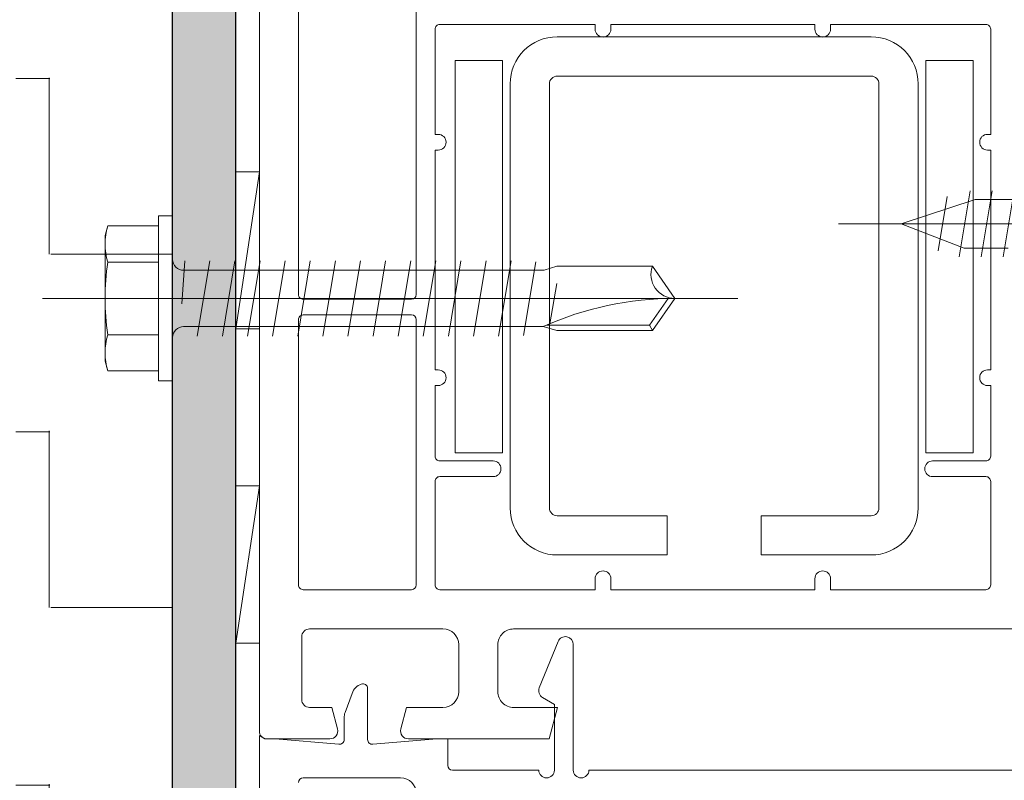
# Model space of a CAD drawing. Header units: metres. Extents: x 1316.5 to 1415.3, y -94.1 to -52.
# Tile 245 of 656: x 1393.1193 to 1393.1821, y -70.3572 to -70.3087. Entities that reach past the tile are written whole.
import ezdxf

# ---------------------------------------------------------------- set-up
doc = ezdxf.new("R2010")
doc.units = ezdxf.units.M
doc.linetypes.add('AUSGEZOGEN', pattern=[0])
for name, color, linetype, lineweight in [('XR$1$GEMEINBEDARF_FA', 11, 'AUSGEZOGEN', 13), ('XR$1$Logos', 255, 'AUSGEZOGEN', 13), ('XR$1$NUTZUNGSABGRENZUNG_GL', 7, 'AUSGEZOGEN', 13), ('XR$1$Schraffur', 4, 'AUSGEZOGEN', 13), ('XR$1$Wand', 1, 'AUSGEZOGEN', 50)]:
    doc.layers.add(name, color=color, linetype=linetype, lineweight=lineweight)

# ---------------------------------------------------------------- blocks, each defined once
blk = doc.blocks.new('COMPLEXOBJECT_10')
at = {"layer": 'XR$1$Wand', "color": 1, "linetype": 'AUSGEZOGEN', "lineweight": 13, "transparency": 33554687}
blk.add_line((1393.134605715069, -70.32844504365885), (1393.133105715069, -70.32844504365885), dxfattribs=at)
for points in [[(1393.134605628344, -70.31844504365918), (1393.134605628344, -70.3184450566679), (1393.133105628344, -70.3184450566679)], [(1393.134605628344, -70.3184450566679), (1393.133105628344, -70.3184450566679), (1393.133105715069, -70.32844504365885)], [(1393.134605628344, -70.3184450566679), (1393.134605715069, -70.32844504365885), (1393.133105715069, -70.32844504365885)]]:
    blk.add_3dface(points, dxfattribs=at)
blk = doc.blocks.new('COMPLEXOBJECT_11')
at = {"layer": 'XR$1$Wand', "color": 1, "linetype": 'AUSGEZOGEN', "lineweight": 13, "transparency": 33554687}
blk.add_line((1393.134605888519, -70.34844504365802), (1393.133105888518, -70.34844504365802), dxfattribs=at)
for points in [[(1393.134605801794, -70.3384450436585), (1393.134605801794, -70.3384450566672), (1393.133105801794, -70.3384450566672)], [(1393.134605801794, -70.3384450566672), (1393.133105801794, -70.3384450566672), (1393.133105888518, -70.34844504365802)], [(1393.134605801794, -70.3384450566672), (1393.134605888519, -70.34844504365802), (1393.133105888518, -70.34844504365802)]]:
    blk.add_3dface(points, dxfattribs=at)

msp = doc.modelspace()

# ---------------------------------------------------------------- hatches: boundary and pattern name
at = {"layer": 'XR$1$NUTZUNGSABGRENZUNG_GL', "lineweight": 13, "transparency": 33554687}
msp.add_hatch(color=253, dxfattribs=at).paths.add_polyline_path([(1393.129082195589, -70.48764246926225), (1393.128082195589, -70.48864246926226), (1393.033082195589, -70.48864246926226), (1393.033082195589, -70.49264246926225), (1393.128082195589, -70.49264246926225), (1393.129376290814, -70.49247209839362), (1393.130582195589, -70.4919725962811), (1393.131617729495, -70.4911780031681), (1393.132412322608, -70.49014246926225), (1393.13291182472, -70.48893656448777), (1393.133082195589, -70.48764246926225), (1393.133082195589, -70.30227869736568), (1393.129082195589, -70.30227869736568)])
at = {"layer": 'XR$1$Schraffur', "linetype": 'AUSGEZOGEN', "lineweight": 13, "transparency": 33554687}
h = msp.add_hatch(dxfattribs=at)
h.set_pattern_fill('MUSTER', color=52, scale=0.01125, style=0, pattern_type=2)
h.set_pattern_definition([(0, (0.0225, 0.0225), (0.01125, 0.01125), [0.01125, -0.01125]), (90, (0.0225, 0.0225), (-0.01125, 0.01125), [0.01125, -0.01125])])
h.paths.add_polyline_path([(1393.119082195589, -70.28452864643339), (1393.119082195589, -70.3795286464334), (1393.129082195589, -70.3795286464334), (1393.129082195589, -70.28452864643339)], flags=0)

# ---------------------------------------------------------------- linework, layer by layer
at = {"layer": 'XR$1$GEMEINBEDARF_FA', "color": 71, "lineweight": 25, "transparency": 33554687}
msp.add_line((1393.133082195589, -70.30227869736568), (1393.133082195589, -70.48764246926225), dxfattribs=at)
msp.add_lwpolyline([(1393.129082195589, -70.48764246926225), (1393.129082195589, -70.30227869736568), (1393.133082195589, -70.30227869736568)], dxfattribs=at)
at = {"layer": 'XR$1$Logos', "color": 255, "linetype": 'AUSGEZOGEN', "lineweight": 13, "transparency": 33554687}
for p, q in [((1393.144601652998, -70.30804921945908), (1393.144601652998, -70.3262492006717)), ((1393.153585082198, -70.30983917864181), (1393.173585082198, -70.30983917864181)), ((1393.173585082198, -70.3123391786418), (1393.153585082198, -70.3123391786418)), ((1393.150585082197, -70.33983917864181), (1393.150585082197, -70.31283917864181)), ((1393.153085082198, -70.31283917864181), (1393.153085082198, -70.33983917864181)), ((1393.174085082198, -70.33983917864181), (1393.174085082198, -70.31283917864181)), ((1393.176585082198, -70.31283917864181), (1393.176585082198, -70.33983917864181)), ((1393.179897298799, -70.31964306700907), (1393.179197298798, -70.32384306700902)), ((1393.180597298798, -70.32384306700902), (1393.181297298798, -70.31964306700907)), ((1393.181997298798, -70.32384306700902), (1393.182697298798, -70.31964306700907)), ((1393.178436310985, -70.32000899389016), (1393.177859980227, -70.32346697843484)), ((1393.221497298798, -70.32174306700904), (1393.171497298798, -70.32174306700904)), ((1393.128182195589, -70.32418989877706), (1393.124948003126, -70.32418989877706)), ((1393.129673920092, -70.32685148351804), (1393.129850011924, -70.3240992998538)), ((1393.144250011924, -70.3240992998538), (1393.143450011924, -70.32889929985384)), ((1393.145850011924, -70.3240992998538), (1393.145050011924, -70.32889929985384)), ((1393.147450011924, -70.3240992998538), (1393.146650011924, -70.32889929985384)), ((1393.149050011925, -70.3240992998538), (1393.148250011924, -70.32889929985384)), ((1393.150650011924, -70.3240992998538), (1393.149850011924, -70.32889929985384)), ((1393.151432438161, -70.32886886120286), (1393.152214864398, -70.32416017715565)), ((1393.15311678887, -70.32810743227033), (1393.153552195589, -70.32555488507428)), ((1393.144301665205, -70.32654921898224), (1393.137401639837, -70.32654921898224)), ((1393.137401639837, -70.32754921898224), (1393.144301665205, -70.32754921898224)), ((1393.144601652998, -70.32784920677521), (1393.144601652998, -70.3447492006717)), ((1393.159464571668, -70.32819929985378), (1393.159646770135, -70.32854929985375)), ((1393.124948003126, -70.32880870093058), (1393.128182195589, -70.32880870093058)), ((1393.146101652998, -70.33684920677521), (1393.149501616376, -70.33684920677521)), ((1393.17750164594, -70.33684920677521), (1393.180901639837, -70.33684920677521)), ((1393.149501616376, -70.3378492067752), (1393.146101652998, -70.3378492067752)), ((1393.180901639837, -70.3378492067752), (1393.17750164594, -70.3378492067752)), ((1393.145801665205, -70.33814922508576), (1393.145801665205, -70.3447492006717)), ((1393.18120162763, -70.3447492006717), (1393.18120162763, -70.33814922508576)), ((1393.144301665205, -70.34504921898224), (1393.137401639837, -70.34504921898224)), ((1393.146305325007, -70.34754921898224), (1393.137805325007, -70.34754921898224)), ((1393.188405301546, -70.34754921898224), (1393.150805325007, -70.34754921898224)), ((1393.147305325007, -70.35154921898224), (1393.147305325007, -70.34854921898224)), ((1393.149805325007, -70.34854921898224), (1393.149805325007, -70.35154921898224)), ((1393.153643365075, -70.34835074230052), (1393.152443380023, -70.35129914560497)), ((1393.1546064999, -70.3565392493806), (1393.1546064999, -70.34853921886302)), ((1393.152406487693, -70.3565392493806), (1393.146906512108, -70.3565392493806)), ((1393.18360648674, -70.3565392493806), (1393.1556064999, -70.3565392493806))]:
    msp.add_line(p, q, dxfattribs=at)
for points in [[(1393.156001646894, -70.30934920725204), (1393.156001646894, -70.30904921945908), (1393.146101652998, -70.30904921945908)], [(1393.17000164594, -70.30934920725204), (1393.17000164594, -70.30904921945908), (1393.157001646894, -70.30904921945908), (1393.157001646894, -70.30934920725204)], [(1393.180901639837, -70.30904921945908), (1393.17100164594, -70.30904921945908), (1393.17100164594, -70.30934920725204)], [(1393.145801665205, -70.30934920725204), (1393.145801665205, -70.31604921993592), (1393.146001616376, -70.31604921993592)], [(1393.18100164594, -70.31604921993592), (1393.18120162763, -70.31604921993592), (1393.18120162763, -70.30934920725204)], [(1393.146001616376, -70.31704921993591), (1393.145801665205, -70.31704921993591), (1393.145801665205, -70.33104921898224), (1393.146001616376, -70.33104921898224)], [(1393.18100164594, -70.33104921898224), (1393.18120162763, -70.33104921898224), (1393.18120162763, -70.31704921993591), (1393.18100164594, -70.31704921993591)], [(1393.183014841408, -70.320193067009), (1393.181614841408, -70.320193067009), (1393.180214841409, -70.320193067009), (1393.175497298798, -70.32174306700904), (1393.179514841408, -70.32329306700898), (1393.180914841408, -70.32329306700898), (1393.182314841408, -70.32329306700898)], [(1393.129782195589, -70.32828929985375), (1393.15269782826, -70.32828929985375), (1393.153552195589, -70.32854929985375), (1393.159646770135, -70.32854929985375), (1393.161082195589, -70.32649929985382), (1393.159646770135, -70.32444929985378), (1393.153552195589, -70.32444929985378), (1393.152752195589, -70.32470929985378), (1393.129782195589, -70.32470929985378)], [(1393.152901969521, -70.32819929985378), (1393.159464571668, -70.32819929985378), (1393.16065176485, -70.32650381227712)], [(1393.146001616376, -70.33204921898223), (1393.145801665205, -70.33204921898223), (1393.145801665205, -70.33654921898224)], [(1393.18120162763, -70.33654921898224), (1393.18120162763, -70.33204921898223), (1393.18100164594, -70.33204921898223)], [(1393.153585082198, -70.34033917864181), (1393.160585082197, -70.34033917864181), (1393.160585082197, -70.34283917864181), (1393.153585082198, -70.34283917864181)], [(1393.173585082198, -70.34283917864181), (1393.166585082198, -70.34283917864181), (1393.166585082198, -70.34033917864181), (1393.173585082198, -70.34033917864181)], [(1393.146101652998, -70.34504921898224), (1393.156001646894, -70.34504921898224), (1393.156001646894, -70.3443492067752)], [(1393.157001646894, -70.3443492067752), (1393.157001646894, -70.34504921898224), (1393.17000164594, -70.34504921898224), (1393.17000164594, -70.3443492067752)], [(1393.17100164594, -70.3443492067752), (1393.17100164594, -70.34504921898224), (1393.180901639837, -70.34504921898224)], [(1393.152656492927, -70.35192064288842), (1393.153406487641, -70.3523536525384), (1393.153406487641, -70.3565392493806)], [(1393.143622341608, -70.35391979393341), (1393.143989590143, -70.35254921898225), (1393.146305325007, -70.35254921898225)], [(1393.150805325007, -70.35254921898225), (1393.153605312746, -70.35254921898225), (1393.153069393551, -70.35454921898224), (1393.1441053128, -70.35454921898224)], [(1393.139680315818, -70.35489566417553), (1393.135606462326, -70.35453921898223), (1393.134952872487, -70.35453921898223), (1393.134606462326, -70.35433921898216), (1393.134606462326, -70.4744028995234)], [(1393.146606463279, -70.35623923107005), (1393.146606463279, -70.35453921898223), (1393.145906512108, -70.35453921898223), (1393.141832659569, -70.35489566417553)]]:
    msp.add_lwpolyline(points, dxfattribs=at)
for points in [[(1393.14709188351, -70.31133918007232), (1393.15009188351, -70.31133918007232), (1393.15009188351, -70.33633918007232), (1393.14709188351, -70.33633918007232), (1393.14709188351, -70.31133918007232)], [(1393.180078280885, -70.31133918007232), (1393.177078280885, -70.31133918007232), (1393.177078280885, -70.33633918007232), (1393.180078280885, -70.33633918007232), (1393.180078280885, -70.31133918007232)], [(1393.129082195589, -70.32124929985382), (1393.128182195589, -70.32124929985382), (1393.128182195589, -70.33174929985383), (1393.129082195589, -70.33174929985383), (1393.129082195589, -70.32124929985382)], [(1393.124782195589, -70.33049929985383), (1393.124948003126, -70.33111810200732), (1393.128182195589, -70.33111810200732), (1393.128182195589, -70.32188049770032), (1393.124948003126, -70.32188049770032), (1393.124782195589, -70.32249929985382), (1393.124782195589, -70.33049929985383)]]:
    msp.add_lwpolyline(points, close=True, dxfattribs=at)
for centre, radius, start, end in [((1393.146101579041, -70.30934913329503), 0.0002999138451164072, 89.98587116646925, 180.0141287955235), ((1393.18090168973, -70.30934915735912), 0.0002999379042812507, 359.99046919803, 90.0095307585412), ((1393.153585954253, -70.31284005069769), 0.003000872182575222, 90.01665019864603, 179.9833498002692), ((1393.156501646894, -70.30934920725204), 0.0005, 180, 0), ((1393.17050164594, -70.30934920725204), 0.0005, 180, 0), ((1393.173584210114, -70.31284005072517), 0.003000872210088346, 0.01665072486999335, 89.98334927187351), ((1393.153584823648, -70.31283892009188), 0.0004997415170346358, 89.97035705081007, 180.0296429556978), ((1393.173585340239, -70.31283892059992), 0.0004997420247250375, 359.9704153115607, 90.02958468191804), ((1393.146001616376, -70.31654921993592), 0.0005, 270, 90), ((1393.18100164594, -70.31654921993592), 0.0005, 90, 270), ((1393.128885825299, -70.3230351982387), 0.004103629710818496, 163.6571066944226, 196.342893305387), ((1393.140948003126, -70.32649929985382), 0.01616580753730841, 171.7867892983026, 188.2132107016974), ((1393.129782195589, -70.32400929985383), 0.0007000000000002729, 180, 270), ((1393.161082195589, -70.32497175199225), 0.001527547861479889, 160.0000000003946, 270), ((1393.144301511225, -70.32624907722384), 0.0003001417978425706, 270.0293940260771, 359.9764343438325), ((1393.161082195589, -70.34703050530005), 0.02053120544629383, 90, 114.102600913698), ((1393.14430157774, -70.32784929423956), 0.0003000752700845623, 0.01670027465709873, 89.98329969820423), ((1393.129782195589, -70.32898929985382), 0.0007000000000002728, 90, 180), ((1393.128885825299, -70.32996340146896), 0.004103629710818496, 163.6571066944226, 196.342893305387), ((1393.146001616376, -70.33154921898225), 0.0005, 270, 90), ((1393.18100164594, -70.33154921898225), 0.0005, 90, 270), ((1393.146101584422, -70.33654928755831), 0.000299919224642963, 179.9868993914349, 270.0131006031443), ((1393.149501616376, -70.33734920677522), 0.0005, 270, 90), ((1393.17750164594, -70.33734920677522), 0.0005, 90, 270), ((1393.180901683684, -70.3365492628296), 0.0002999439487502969, 269.9916242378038, 0.008375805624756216), ((1393.146101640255, -70.3381491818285), 0.0002999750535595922, 89.99756612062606, 180.0082622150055), ((1393.180901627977, -70.3381492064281), 0.0002999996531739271, 359.9964366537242, 89.99773494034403), ((1393.153585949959, -70.33983831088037), 0.003000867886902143, 180.0165682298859, 269.9834317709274), ((1393.153584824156, -70.3398394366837), 0.0004997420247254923, 179.9704153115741, 270.029584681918), ((1393.173584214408, -70.33983831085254), 0.003000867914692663, 270.016568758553, 359.9834312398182), ((1393.173585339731, -70.33983943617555), 0.0004997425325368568, 269.9704736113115, 0.02952640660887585), ((1393.156501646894, -70.3443492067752), 0.0005, 0, 180), ((1393.17050164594, -70.3443492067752), 0.0005, 0, 180), ((1393.144301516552, -70.3447490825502), 0.000300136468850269, 270.0283776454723, 359.9774507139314), ((1393.146101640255, -70.34474924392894), 0.0002999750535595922, 179.9917377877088, 270.0024338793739), ((1393.180901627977, -70.34474921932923), 0.0002999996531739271, 270.002265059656, 0.003563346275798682), ((1393.1463053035, -70.3485492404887), 0.001000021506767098, 0.001232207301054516, 89.99876778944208), ((1393.150805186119, -70.34854908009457), 0.00099986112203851, 89.99204122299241, 180.0079587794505), ((1393.154106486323, -70.3485392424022), 0.0005000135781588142, 0.002697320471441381, 157.8526416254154), ((1393.14630523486, -70.35154912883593), 0.001000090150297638, 270.0051645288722, 359.9948354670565), ((1393.150805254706, -70.35154928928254), 0.0009999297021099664, 179.9959718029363, 270.0040281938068), ((1393.152906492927, -70.3514876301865), 0.0005, 157.8539284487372, 240.0000000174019), ((1393.144105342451, -70.35404918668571), 0.0005000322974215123, 165.002980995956, 269.9966024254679), ((1393.146906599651, -70.35623911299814), 0.0003001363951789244, 180.02253981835, 269.9832879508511), ((1393.152906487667, -70.3565392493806), 0.0004999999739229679, 180, 0), ((1393.1551064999, -70.3565392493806), 0.0005, 180, 0), ((1393.143606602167, -70.35803911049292), 0.00099986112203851, 0.00795878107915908, 89.9920412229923)]:
    msp.add_arc(centre, radius, start, end, dxfattribs=at)
at = {"layer": 'XR$1$Wand', "color": 1, "linetype": 'AUSGEZOGEN', "lineweight": 13, "transparency": 33554687}
for p, q in [((1393.137101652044, -70.3262492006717), (1393.137101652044, -70.30734920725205)), ((1393.131450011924, -70.3240992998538), (1393.130650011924, -70.32889929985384)), ((1393.133050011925, -70.3240992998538), (1393.132250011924, -70.32889929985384)), ((1393.134650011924, -70.3240992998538), (1393.133850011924, -70.32889929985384)), ((1393.136250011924, -70.3240992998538), (1393.135450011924, -70.32889929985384)), ((1393.137850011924, -70.3240992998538), (1393.137050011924, -70.32889929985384)), ((1393.139450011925, -70.3240992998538), (1393.138650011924, -70.32889929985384)), ((1393.141050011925, -70.3240992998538), (1393.140250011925, -70.32889929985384)), ((1393.142650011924, -70.3240992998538), (1393.141850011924, -70.32889929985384)), ((1393.120782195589, -70.32649929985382), (1393.165082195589, -70.32649929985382)), ((1393.137101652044, -70.3447492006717), (1393.137101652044, -70.32784920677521)), ((1393.137305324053, -70.34804921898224), (1393.137305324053, -70.35204921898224)), ((1393.14051094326, -70.35165326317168), (1393.140066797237, -70.35287352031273)), ((1393.141506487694, -70.35459677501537), (1393.141506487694, -70.35133923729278)), ((1393.140006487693, -70.35321554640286), (1393.140006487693, -70.35459677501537)), ((1393.1391053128, -70.35454921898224), (1393.135105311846, -70.35454921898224)), ((1393.137406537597, -70.3570392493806), (1393.143606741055, -70.3570392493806))]:
    msp.add_line(p, q, dxfattribs=at)
for points in [[(1393.134605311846, -70.35404921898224), (1393.134605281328, -70.30434918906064), (1393.13495169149, -70.30454918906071), (1393.135605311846, -70.30454921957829)], [(1393.137805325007, -70.35254921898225), (1393.139221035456, -70.35254921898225), (1393.139588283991, -70.35391979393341)]]:
    msp.add_lwpolyline(points, dxfattribs=at)
for centre, radius, start, end in [((1393.137401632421, -70.32624923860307), 0.0002999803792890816, 179.9927551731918, 270.001416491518), ((1393.13740156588, -70.32784913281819), 0.0002999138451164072, 89.98587116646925, 180.0141287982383), ((1393.137401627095, -70.34474924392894), 0.0002999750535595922, 179.9917377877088, 270.0024338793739), ((1393.137805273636, -70.34804916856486), 0.0004999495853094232, 89.99411275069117, 180.0057779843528), ((1393.14145051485, -70.35199514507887), 0.0009998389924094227, 110.4106580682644, 160.0050717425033), ((1393.141206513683, -70.35133919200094), 0.0002999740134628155, 359.9913491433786, 110.4257848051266), ((1393.137805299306, -70.35204924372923), 0.0004999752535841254, 179.9971640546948, 270.0029452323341), ((1393.141006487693, -70.35321554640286), 0.001000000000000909, 159.9996374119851, 180), ((1393.135105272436, -70.35404925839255), 0.0004999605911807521, 179.9954835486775, 270.0045164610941), ((1393.139105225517, -70.35404914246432), 0.0005000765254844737, 270.0100002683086, 14.99041631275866), ((1393.139706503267, -70.3545968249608), 0.0002999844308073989, 264.9919316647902, 0.009539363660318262), ((1393.14180647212, -70.3545968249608), 0.0002999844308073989, 179.9904606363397, 275.0080683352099), ((1393.137406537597, -70.3573393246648), 0.0003000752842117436, 90, 179.983294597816)]:
    msp.add_arc(centre, radius, start, end, dxfattribs=at)

# ---------------------------------------------------------------- block references
for name in ['COMPLEXOBJECT_10', 'COMPLEXOBJECT_11']:
    msp.add_blockref(name, (0, 0), dxfattribs=at)

doc.saveas('drawing.dxf')
